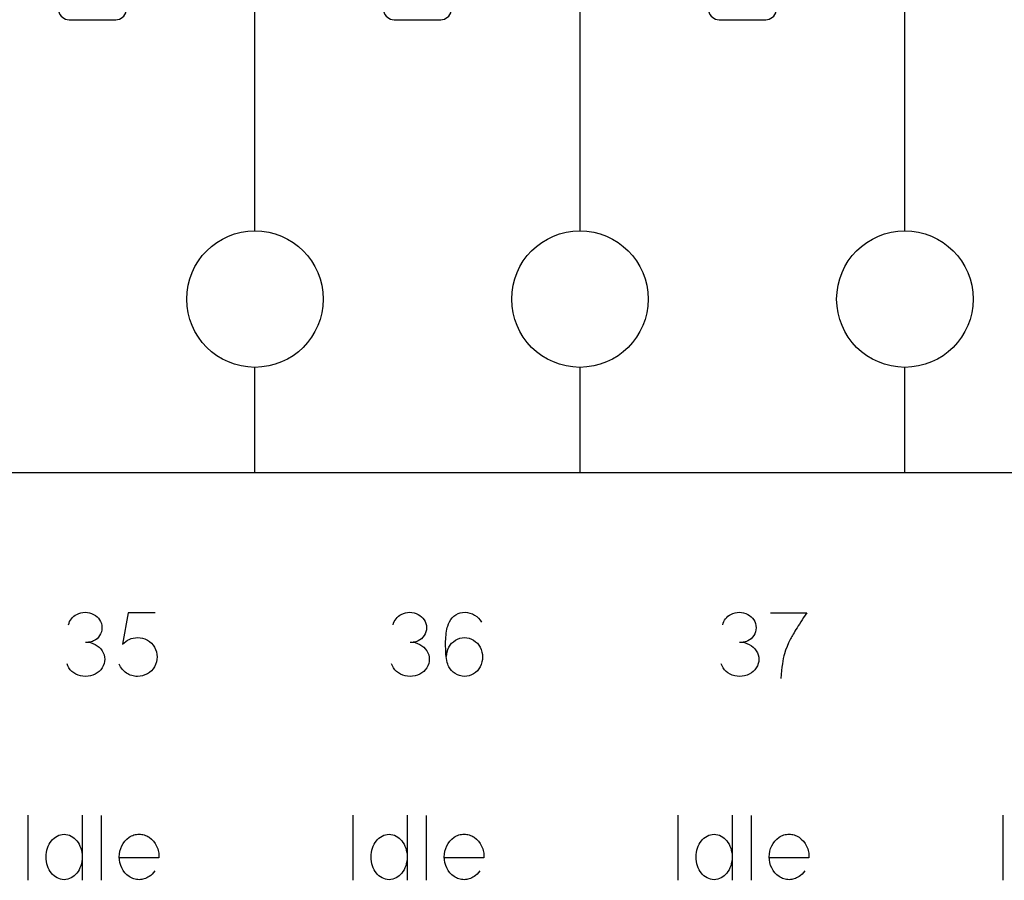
# Model space of a CAD drawing. Header units: inches. Extents: x 1880 to 2363, y -453 to -54.
# Tile 582 of 656: x 1908.695 to 1909.149, y -68.129 to -67.732. Entities that reach past the tile are written whole.
import ezdxf

# ---------------------------------------------------------------- set-up
doc = ezdxf.new("R2010")
doc.units = ezdxf.units.IN
doc.header["$LTSCALE"] = 0.5
doc.header["$MEASUREMENT"] = 0
doc.layers.add('APP-M-S', color=30, linetype='Continuous')

msp = doc.modelspace()

# ---------------------------------------------------------------- linework, layer by layer
at = {"color": 7, "linetype": 'Continuous'}
for p, q in [((1908.71809, -68.00918), (1908.71855, -68.00852)), ((1908.71855, -68.00852), (1908.71907, -68.00792)), ((1908.71907, -68.00792), (1908.71966, -68.00738)), ((1908.71966, -68.00738), (1908.7203, -68.00692)), ((1908.7203, -68.00692), (1908.72099, -68.00653)), ((1908.72099, -68.00653), (1908.72193, -68.00611)), ((1908.72193, -68.00611), (1908.7229, -68.00582)), ((1908.7229, -68.00582), (1908.72388, -68.00564)), ((1908.72388, -68.00564), (1908.72489, -68.00558)), ((1908.72489, -68.00558), (1908.7259, -68.00564)), ((1908.7259, -68.00564), (1908.72688, -68.00582)), ((1908.72688, -68.00582), (1908.72785, -68.00611)), ((1908.72785, -68.00611), (1908.72879, -68.00653)), ((1908.72879, -68.00653), (1908.72961, -68.00701)), ((1908.72961, -68.00701), (1908.73035, -68.00759)), ((1908.73035, -68.00759), (1908.731, -68.00827)), ((1908.731, -68.00827), (1908.73156, -68.00904)), ((1908.73156, -68.00904), (1908.73202, -68.00988)), ((1908.74467, -68.00575), (1908.74214, -68.02033)), ((1908.75719, -68.00575), (1908.74467, -68.00575)), ((1908.8679, -68.00918), (1908.86836, -68.00852)), ((1908.86836, -68.00852), (1908.86888, -68.00792)), ((1908.86888, -68.00792), (1908.86946, -68.00738)), ((1908.86946, -68.00738), (1908.87011, -68.00692)), ((1908.87011, -68.00692), (1908.8708, -68.00653)), ((1908.8708, -68.00653), (1908.87174, -68.00611)), ((1908.87174, -68.00611), (1908.87271, -68.00582)), ((1908.87271, -68.00582), (1908.87369, -68.00564)), ((1908.87369, -68.00564), (1908.8747, -68.00558)), ((1908.8747, -68.00558), (1908.87571, -68.00564)), ((1908.87571, -68.00564), (1908.87669, -68.00582)), ((1908.87669, -68.00582), (1908.87765, -68.00611)), ((1908.87765, -68.00611), (1908.8786, -68.00653)), ((1908.8786, -68.00653), (1908.87942, -68.00701)), ((1908.87942, -68.00701), (1908.88016, -68.00759)), ((1908.88016, -68.00759), (1908.88081, -68.00827)), ((1908.88081, -68.00827), (1908.88137, -68.00904)), ((1908.88137, -68.00904), (1908.88183, -68.00988)), ((1908.89303, -68.00989), (1908.8936, -68.00891)), ((1908.8936, -68.00891), (1908.89428, -68.00805)), ((1908.89428, -68.00805), (1908.89508, -68.00729)), ((1908.89508, -68.00729), (1908.89599, -68.00666)), ((1908.89599, -68.00666), (1908.89698, -68.00616)), ((1908.89698, -68.00616), (1908.89801, -68.00581)), ((1908.89801, -68.00581), (1908.89908, -68.00562)), ((1908.89908, -68.00562), (1908.9002, -68.00558)), ((1908.9002, -68.00558), (1908.90138, -68.00566)), ((1908.90138, -68.00566), (1908.9025, -68.00589)), ((1908.9025, -68.00589), (1908.90359, -68.00628)), ((1908.90359, -68.00628), (1908.90463, -68.00683)), ((1908.90463, -68.00683), (1908.90559, -68.0075)), ((1908.90559, -68.0075), (1908.90642, -68.00828)), ((1908.90642, -68.00828), (1908.90714, -68.00918)), ((1909.02001, -68.00918), (1909.02047, -68.00852)), ((1909.02047, -68.00852), (1909.02099, -68.00792)), ((1909.02099, -68.00792), (1909.02157, -68.00738)), ((1909.02157, -68.00738), (1909.02222, -68.00692)), ((1909.02222, -68.00692), (1909.02291, -68.00653)), ((1909.02291, -68.00653), (1909.02385, -68.00611)), ((1909.02385, -68.00611), (1909.02482, -68.00582)), ((1909.02482, -68.00582), (1909.0258, -68.00564)), ((1909.0258, -68.00564), (1909.02681, -68.00558)), ((1909.02681, -68.00558), (1909.02782, -68.00564)), ((1909.02782, -68.00564), (1909.0288, -68.00582)), ((1909.0288, -68.00582), (1909.02976, -68.00611)), ((1909.02976, -68.00611), (1909.03071, -68.00653)), ((1909.03071, -68.00653), (1909.03153, -68.00701)), ((1909.03153, -68.00701), (1909.03227, -68.00759)), ((1909.03227, -68.00759), (1909.03292, -68.00827)), ((1909.03292, -68.00827), (1909.03348, -68.00904)), ((1909.03348, -68.00904), (1909.03394, -68.00988)), ((1909.04128, -68.00575), (1909.05794, -68.00575)), ((1909.05581, -68.00903), (1909.05517, -68.01003)), ((1909.05649, -68.00799), (1909.05581, -68.00903)), ((1909.05719, -68.00689), (1909.05649, -68.00799)), ((1909.05794, -68.00575), (1909.05719, -68.00689)), ((1908.71722, -68.01138), (1908.71743, -68.01062)), ((1908.71743, -68.01062), (1908.71772, -68.00988)), ((1908.71772, -68.00988), (1908.71809, -68.00918)), ((1908.73202, -68.00988), (1908.73235, -68.01077)), ((1908.73235, -68.01077), (1908.73256, -68.01169)), ((1908.73256, -68.01364), (1908.73235, -68.01457)), ((1908.73256, -68.01169), (1908.73264, -68.01267)), ((1908.73264, -68.01267), (1908.73256, -68.01364)), ((1908.86703, -68.01138), (1908.86723, -68.01062)), ((1908.86723, -68.01062), (1908.86753, -68.00988)), ((1908.86753, -68.00988), (1908.8679, -68.00918)), ((1908.88183, -68.00988), (1908.88216, -68.01077)), ((1908.88216, -68.01077), (1908.88237, -68.01169)), ((1908.88237, -68.01364), (1908.88216, -68.01457)), ((1908.88237, -68.01169), (1908.88244, -68.01267)), ((1908.88244, -68.01267), (1908.88237, -68.01364)), ((1908.89172, -68.01422), (1908.89188, -68.01335)), ((1908.89188, -68.01335), (1908.89204, -68.0126)), ((1908.89204, -68.0126), (1908.8922, -68.01196)), ((1908.8922, -68.01196), (1908.89257, -68.01086)), ((1908.89257, -68.01086), (1908.89303, -68.00989)), ((1908.90714, -68.00918), (1908.90774, -68.01018)), ((1909.01914, -68.01138), (1909.01934, -68.01062)), ((1909.01934, -68.01062), (1909.01964, -68.00988)), ((1909.01964, -68.00988), (1909.02001, -68.00918)), ((1909.03394, -68.00988), (1909.03427, -68.01077)), ((1909.03427, -68.01077), (1909.03448, -68.01169)), ((1909.03448, -68.01364), (1909.03427, -68.01457)), ((1909.03448, -68.01169), (1909.03455, -68.01267)), ((1909.03455, -68.01267), (1909.03448, -68.01364)), ((1909.05297, -68.01352), (1909.05251, -68.01427)), ((1909.05347, -68.01272), (1909.05297, -68.01352)), ((1909.054, -68.01187), (1909.05347, -68.01272)), ((1909.05457, -68.01098), (1909.054, -68.01187)), ((1909.05517, -68.01003), (1909.05457, -68.01098)), ((1908.73035, -68.01774), (1908.72961, -68.01831)), ((1908.731, -68.01706), (1908.73035, -68.01774)), ((1908.73156, -68.01629), (1908.731, -68.01706)), ((1908.73202, -68.01545), (1908.73156, -68.01629)), ((1908.73235, -68.01457), (1908.73202, -68.01545)), ((1908.74439, -68.01848), (1908.74525, -68.01804)), ((1908.74525, -68.01804), (1908.74616, -68.01768)), ((1908.74616, -68.01768), (1908.74708, -68.01743)), ((1908.74708, -68.01743), (1908.74804, -68.01728)), ((1908.74804, -68.01728), (1908.74902, -68.01723)), ((1908.74902, -68.01723), (1908.75023, -68.01728)), ((1908.75023, -68.01728), (1908.75138, -68.0175)), ((1908.75138, -68.0175), (1908.7525, -68.01786)), ((1908.7525, -68.01786), (1908.75358, -68.01839)), ((1908.88016, -68.01774), (1908.87942, -68.01831)), ((1908.88081, -68.01706), (1908.88016, -68.01774)), ((1908.88137, -68.01629), (1908.88081, -68.01706)), ((1908.88183, -68.01545), (1908.88137, -68.01629)), ((1908.88216, -68.01457), (1908.88183, -68.01545)), ((1908.89126, -68.01904), (1908.89131, -68.01801)), ((1908.89131, -68.01801), (1908.89137, -68.01703)), ((1908.89137, -68.01703), (1908.89146, -68.01609)), ((1908.89146, -68.01609), (1908.89157, -68.0152)), ((1908.89157, -68.0152), (1908.89172, -68.01422)), ((1908.89574, -68.01847), (1908.89673, -68.01794)), ((1908.89673, -68.01794), (1908.89777, -68.01756)), ((1908.89777, -68.01756), (1908.89885, -68.01732)), ((1908.89885, -68.01732), (1908.89999, -68.01723)), ((1908.89999, -68.01723), (1908.90111, -68.01732)), ((1908.90111, -68.01732), (1908.90218, -68.01756)), ((1908.90218, -68.01756), (1908.90321, -68.01794)), ((1908.90321, -68.01794), (1908.90419, -68.01847)), ((1909.03227, -68.01774), (1909.03153, -68.01831)), ((1909.03292, -68.01706), (1909.03227, -68.01774)), ((1909.03348, -68.01629), (1909.03292, -68.01706)), ((1909.03394, -68.01545), (1909.03348, -68.01629)), ((1909.03427, -68.01457), (1909.03394, -68.01545)), ((1909.05027, -68.01818), (1909.04952, -68.01969)), ((1909.05049, -68.01776), (1909.05027, -68.01818)), ((1909.05074, -68.0173), (1909.05049, -68.01776)), ((1909.05102, -68.01678), (1909.05074, -68.0173)), ((1909.05135, -68.01623), (1909.05102, -68.01678)), ((1909.0517, -68.01562), (1909.05135, -68.01623)), ((1909.05209, -68.01497), (1909.0517, -68.01562)), ((1909.05251, -68.01427), (1909.05209, -68.01497)), ((1908.72506, -68.0193), (1908.72622, -68.01936)), ((1908.72622, -68.01936), (1908.72735, -68.01957)), ((1908.72707, -68.01928), (1908.72647, -68.01938)), ((1908.72764, -68.01918), (1908.72707, -68.01928)), ((1908.72735, -68.01957), (1908.72843, -68.0199)), ((1908.72821, -68.01902), (1908.72764, -68.01918)), ((1908.72879, -68.0188), (1908.72821, -68.01902)), ((1908.72843, -68.0199), (1908.72949, -68.02038)), ((1908.72961, -68.01831), (1908.72879, -68.0188)), ((1908.72949, -68.02038), (1908.73047, -68.02096)), ((1908.73047, -68.02096), (1908.73134, -68.02164)), ((1908.73134, -68.02164), (1908.73208, -68.02241)), ((1908.73208, -68.02241), (1908.73272, -68.02328)), ((1908.74214, -68.02033), (1908.74283, -68.01963)), ((1908.74283, -68.01963), (1908.74358, -68.01901)), ((1908.74358, -68.01901), (1908.74439, -68.01848)), ((1908.75358, -68.01839), (1908.75458, -68.01904)), ((1908.75458, -68.01904), (1908.75547, -68.01982)), ((1908.75547, -68.01982), (1908.75623, -68.0207)), ((1908.75623, -68.0207), (1908.75689, -68.0217)), ((1908.75689, -68.0217), (1908.75742, -68.02276)), ((1908.87487, -68.0193), (1908.87603, -68.01936)), ((1908.87603, -68.01936), (1908.87716, -68.01957)), ((1908.87688, -68.01928), (1908.87628, -68.01938)), ((1908.87745, -68.01918), (1908.87688, -68.01928)), ((1908.87716, -68.01957), (1908.87824, -68.0199)), ((1908.87802, -68.01902), (1908.87745, -68.01918)), ((1908.8786, -68.0188), (1908.87802, -68.01902)), ((1908.87824, -68.0199), (1908.8793, -68.02038)), ((1908.87942, -68.01831), (1908.8786, -68.0188)), ((1908.8793, -68.02038), (1908.88027, -68.02096)), ((1908.88027, -68.02096), (1908.88114, -68.02164)), ((1908.88114, -68.02164), (1908.88189, -68.02241)), ((1908.88189, -68.02241), (1908.88253, -68.02328)), ((1908.89125, -68.02013), (1908.89126, -68.01904)), ((1908.89125, -68.02126), (1908.89125, -68.02013)), ((1908.89128, -68.02243), (1908.89125, -68.02126)), ((1908.89133, -68.02365), (1908.89128, -68.02243)), ((1908.89232, -68.02276), (1908.89278, -68.0217)), ((1908.89278, -68.0217), (1908.89336, -68.02074)), ((1908.89336, -68.02074), (1908.89404, -68.01988)), ((1908.89404, -68.01988), (1908.89484, -68.01912)), ((1908.89484, -68.01912), (1908.89574, -68.01847)), ((1908.90419, -68.01847), (1908.90511, -68.01912)), ((1908.90511, -68.01912), (1908.90591, -68.01988)), ((1908.90591, -68.01988), (1908.90661, -68.02074)), ((1908.90661, -68.02074), (1908.9072, -68.0217)), ((1908.9072, -68.0217), (1908.90769, -68.02277)), ((1909.02697, -68.0193), (1909.02814, -68.01936)), ((1909.02814, -68.01936), (1909.02927, -68.01957)), ((1909.02899, -68.01928), (1909.02839, -68.01938)), ((1909.02956, -68.01918), (1909.02899, -68.01928)), ((1909.02927, -68.01957), (1909.03035, -68.0199)), ((1909.03013, -68.01902), (1909.02956, -68.01918)), ((1909.03071, -68.0188), (1909.03013, -68.01902)), ((1909.03035, -68.0199), (1909.03141, -68.02038)), ((1909.03153, -68.01831), (1909.03071, -68.0188)), ((1909.03141, -68.02038), (1909.03238, -68.02096)), ((1909.03238, -68.02096), (1909.03325, -68.02164)), ((1909.03325, -68.02164), (1909.034, -68.02241)), ((1909.034, -68.02241), (1909.03464, -68.02328)), ((1909.04883, -68.0213), (1909.04819, -68.02299)), ((1909.04952, -68.01969), (1909.04883, -68.0213)), ((1908.73272, -68.02328), (1908.73325, -68.02424)), ((1908.73325, -68.02424), (1908.73363, -68.02521)), ((1908.73363, -68.02521), (1908.73385, -68.0262)), ((1908.73385, -68.0262), (1908.73393, -68.02721)), ((1908.73393, -68.02721), (1908.73385, -68.02824)), ((1908.75742, -68.02276), (1908.7578, -68.02385)), ((1908.7578, -68.02385), (1908.75802, -68.02499)), ((1908.75802, -68.02499), (1908.7581, -68.02616)), ((1908.7581, -68.02616), (1908.75802, -68.02734)), ((1908.88253, -68.02328), (1908.88306, -68.02424)), ((1908.88306, -68.02424), (1908.88343, -68.02521)), ((1908.88343, -68.02521), (1908.88366, -68.0262)), ((1908.88366, -68.0262), (1908.88373, -68.02721)), ((1908.88373, -68.02721), (1908.88366, -68.02824)), ((1908.89141, -68.02483), (1908.89133, -68.02365)), ((1908.89152, -68.02592), (1908.89141, -68.02483)), ((1908.89165, -68.02693), (1908.89152, -68.02592)), ((1908.89181, -68.02786), (1908.89165, -68.02693)), ((1908.8917, -68.02601), (1908.89178, -68.02492)), ((1908.89178, -68.02492), (1908.89199, -68.02383)), ((1908.89199, -68.02383), (1908.89232, -68.02276)), ((1908.90769, -68.02277), (1908.90804, -68.02388)), ((1908.90804, -68.02388), (1908.90825, -68.02502)), ((1908.90825, -68.02502), (1908.90832, -68.02618)), ((1908.90832, -68.02618), (1908.90825, -68.02734)), ((1909.03464, -68.02328), (1909.03517, -68.02424)), ((1909.03517, -68.02424), (1909.03554, -68.02521)), ((1909.03554, -68.02521), (1909.03577, -68.0262)), ((1909.03577, -68.0262), (1909.03584, -68.02721)), ((1909.03584, -68.02721), (1909.03577, -68.02824)), ((1909.0471, -68.02681), (1909.04687, -68.02803)), ((1909.04735, -68.02572), (1909.0471, -68.02681)), ((1909.04762, -68.02477), (1909.04735, -68.02572)), ((1909.04819, -68.02299), (1909.04762, -68.02477)), ((1908.7169, -68.03032), (1908.71652, -68.02937)), ((1908.71739, -68.03119), (1908.7169, -68.03032)), ((1908.71803, -68.03205), (1908.71739, -68.03119)), ((1908.73272, -68.03119), (1908.73208, -68.03205)), ((1908.73325, -68.03023), (1908.73272, -68.03119)), ((1908.73363, -68.02924), (1908.73325, -68.03023)), ((1908.73385, -68.02824), (1908.73363, -68.02924)), ((1908.7409, -68.03012), (1908.74061, -68.02949)), ((1908.74123, -68.03072), (1908.7409, -68.03012)), ((1908.74159, -68.03128), (1908.74123, -68.03072)), ((1908.74199, -68.03181), (1908.74159, -68.03128)), ((1908.74244, -68.03231), (1908.74199, -68.03181)), ((1908.75623, -68.03165), (1908.75547, -68.03253)), ((1908.75689, -68.03065), (1908.75623, -68.03165)), ((1908.75742, -68.02958), (1908.75689, -68.03065)), ((1908.7578, -68.02848), (1908.75742, -68.02958)), ((1908.75802, -68.02734), (1908.7578, -68.02848)), ((1908.86671, -68.03032), (1908.86633, -68.02937)), ((1908.8672, -68.03119), (1908.86671, -68.03032)), ((1908.86783, -68.03205), (1908.8672, -68.03119)), ((1908.88253, -68.03119), (1908.88189, -68.03205)), ((1908.88306, -68.03023), (1908.88253, -68.03119)), ((1908.88343, -68.02924), (1908.88306, -68.03023)), ((1908.88366, -68.02824), (1908.88343, -68.02924)), ((1908.89201, -68.02869), (1908.89181, -68.02786)), ((1908.89224, -68.02945), (1908.89201, -68.02869)), ((1908.89249, -68.03011), (1908.89224, -68.02945)), ((1908.89278, -68.03069), (1908.89249, -68.03011)), ((1908.89335, -68.03163), (1908.89278, -68.03069)), ((1908.89403, -68.03247), (1908.89335, -68.03163)), ((1908.90661, -68.03163), (1908.90591, -68.0325)), ((1908.9072, -68.03065), (1908.90661, -68.03163)), ((1908.90769, -68.02958), (1908.9072, -68.03065)), ((1908.90804, -68.02848), (1908.90769, -68.02958)), ((1908.90825, -68.02734), (1908.90804, -68.02848)), ((1909.01882, -68.03032), (1909.01844, -68.02937)), ((1909.01931, -68.03119), (1909.01882, -68.03032)), ((1909.01994, -68.03205), (1909.01931, -68.03119)), ((1909.03464, -68.03119), (1909.034, -68.03205)), ((1909.03517, -68.03023), (1909.03464, -68.03119)), ((1909.03554, -68.02924), (1909.03517, -68.03023)), ((1909.03577, -68.02824), (1909.03554, -68.02924)), ((1909.04649, -68.03085), (1909.04633, -68.03247)), ((1909.04667, -68.02937), (1909.04649, -68.03085)), ((1909.04687, -68.02803), (1909.04667, -68.02937)), ((1908.71878, -68.03283), (1908.71803, -68.03205)), ((1908.71964, -68.03351), (1908.71878, -68.03283)), ((1908.72062, -68.03409), (1908.71964, -68.03351)), ((1908.72166, -68.03455), (1908.72062, -68.03409)), ((1908.72275, -68.03487), (1908.72166, -68.03455)), ((1908.72388, -68.03506), (1908.72275, -68.03487)), ((1908.72506, -68.03513), (1908.72388, -68.03506)), ((1908.72623, -68.03506), (1908.72506, -68.03513)), ((1908.72737, -68.03487), (1908.72623, -68.03506)), ((1908.72845, -68.03455), (1908.72737, -68.03487)), ((1908.72949, -68.03409), (1908.72845, -68.03455)), ((1908.73047, -68.03351), (1908.72949, -68.03409)), ((1908.73134, -68.03283), (1908.73047, -68.03351)), ((1908.73208, -68.03205), (1908.73134, -68.03283)), ((1908.74291, -68.03277), (1908.74244, -68.03231)), ((1908.74341, -68.03321), (1908.74291, -68.03277)), ((1908.74394, -68.0336), (1908.74341, -68.03321)), ((1908.74451, -68.03394), (1908.74394, -68.0336)), ((1908.74509, -68.03425), (1908.74451, -68.03394)), ((1908.74571, -68.03451), (1908.74509, -68.03425)), ((1908.74635, -68.03473), (1908.74571, -68.03451)), ((1908.74701, -68.03491), (1908.74635, -68.03473)), ((1908.74767, -68.03503), (1908.74701, -68.03491)), ((1908.74834, -68.03511), (1908.74767, -68.03503)), ((1908.74902, -68.03513), (1908.74834, -68.03511)), ((1908.75023, -68.03506), (1908.74902, -68.03513)), ((1908.75138, -68.03484), (1908.75023, -68.03506)), ((1908.7525, -68.03446), (1908.75138, -68.03484)), ((1908.75358, -68.03395), (1908.7525, -68.03446)), ((1908.75458, -68.0333), (1908.75358, -68.03395)), ((1908.75547, -68.03253), (1908.75458, -68.0333)), ((1908.86858, -68.03283), (1908.86783, -68.03205)), ((1908.86945, -68.03351), (1908.86858, -68.03283)), ((1908.87043, -68.03409), (1908.86945, -68.03351)), ((1908.87147, -68.03455), (1908.87043, -68.03409)), ((1908.87256, -68.03487), (1908.87147, -68.03455)), ((1908.87369, -68.03506), (1908.87256, -68.03487)), ((1908.87487, -68.03513), (1908.87369, -68.03506)), ((1908.87604, -68.03506), (1908.87487, -68.03513)), ((1908.87717, -68.03487), (1908.87604, -68.03506)), ((1908.87826, -68.03455), (1908.87717, -68.03487)), ((1908.8793, -68.03409), (1908.87826, -68.03455)), ((1908.88027, -68.03351), (1908.8793, -68.03409)), ((1908.88114, -68.03283), (1908.88027, -68.03351)), ((1908.88189, -68.03205), (1908.88114, -68.03283)), ((1908.89481, -68.03321), (1908.89403, -68.03247)), ((1908.8957, -68.03385), (1908.89481, -68.03321)), ((1908.89668, -68.03436), (1908.8957, -68.03385)), ((1908.89772, -68.03475), (1908.89668, -68.03436)), ((1908.89882, -68.035), (1908.89772, -68.03475)), ((1908.89999, -68.03513), (1908.89882, -68.035)), ((1908.90111, -68.03504), (1908.89999, -68.03513)), ((1908.90218, -68.0348), (1908.90111, -68.03504)), ((1908.90321, -68.03443), (1908.90218, -68.0348)), ((1908.90419, -68.03391), (1908.90321, -68.03443)), ((1908.90511, -68.03326), (1908.90419, -68.03391)), ((1908.90591, -68.0325), (1908.90511, -68.03326)), ((1909.02069, -68.03283), (1909.01994, -68.03205)), ((1909.02156, -68.03351), (1909.02069, -68.03283)), ((1909.02254, -68.03409), (1909.02156, -68.03351)), ((1909.02358, -68.03455), (1909.02254, -68.03409)), ((1909.02467, -68.03487), (1909.02358, -68.03455)), ((1909.0258, -68.03506), (1909.02467, -68.03487)), ((1909.02698, -68.03513), (1909.0258, -68.03506)), ((1909.02815, -68.03506), (1909.02698, -68.03513)), ((1909.02928, -68.03487), (1909.02815, -68.03506)), ((1909.03037, -68.03455), (1909.02928, -68.03487)), ((1909.03141, -68.03409), (1909.03037, -68.03455)), ((1909.03238, -68.03351), (1909.03141, -68.03409)), ((1909.03325, -68.03283), (1909.03238, -68.03351)), ((1909.034, -68.03205), (1909.03325, -68.03283)), ((1909.04618, -68.03425), (1909.04605, -68.03616)), ((1909.04633, -68.03247), (1909.04618, -68.03425)), ((1908.69845, -68.09919), (1908.69845, -68.12919)), ((1908.72349, -68.09919), (1908.72349, -68.12919)), ((1908.73226, -68.09923), (1908.73226, -68.12919)), ((1908.84845, -68.09919), (1908.84845, -68.12919)), ((1908.87349, -68.09919), (1908.87349, -68.12919)), ((1908.88226, -68.09923), (1908.88226, -68.12919)), ((1908.99845, -68.09919), (1908.99845, -68.12919)), ((1909.02349, -68.09919), (1909.02349, -68.12919)), ((1909.03225, -68.09923), (1909.03226, -68.12919)), ((1909.14845, -68.09919), (1909.14845, -68.12919)), ((1908.71118, -68.10925), (1908.71191, -68.1088)), ((1908.71191, -68.1088), (1908.71268, -68.10844)), ((1908.71268, -68.10844), (1908.71348, -68.10818)), ((1908.71348, -68.10818), (1908.7143, -68.10803)), ((1908.7143, -68.10803), (1908.71516, -68.10797)), ((1908.71516, -68.10797), (1908.71602, -68.10803)), ((1908.71602, -68.10803), (1908.71684, -68.10818)), ((1908.71684, -68.10818), (1908.71765, -68.10844)), ((1908.71765, -68.10844), (1908.71842, -68.1088)), ((1908.71842, -68.1088), (1908.71915, -68.10925)), ((1908.7452, -68.10934), (1908.74572, -68.10901)), ((1908.74572, -68.10901), (1908.74626, -68.10872)), ((1908.74626, -68.10872), (1908.74681, -68.10848)), ((1908.74681, -68.10848), (1908.74737, -68.10828)), ((1908.74737, -68.10828), (1908.74795, -68.10813)), ((1908.74795, -68.10813), (1908.74854, -68.10802)), ((1908.74854, -68.10802), (1908.74914, -68.10795)), ((1908.74914, -68.10795), (1908.74975, -68.10793)), ((1908.74975, -68.10793), (1908.75037, -68.10795)), ((1908.75037, -68.10795), (1908.75098, -68.10802)), ((1908.75098, -68.10802), (1908.75157, -68.10813)), ((1908.75157, -68.10813), (1908.75215, -68.10828)), ((1908.75215, -68.10828), (1908.75272, -68.10848)), ((1908.75272, -68.10848), (1908.75328, -68.10872)), ((1908.75328, -68.10872), (1908.75382, -68.10901)), ((1908.75382, -68.10901), (1908.75436, -68.10934)), ((1908.86118, -68.10925), (1908.86191, -68.1088)), ((1908.86191, -68.1088), (1908.86268, -68.10844)), ((1908.86268, -68.10844), (1908.86348, -68.10818)), ((1908.86348, -68.10818), (1908.8643, -68.10803)), ((1908.8643, -68.10803), (1908.86516, -68.10797)), ((1908.86516, -68.10797), (1908.86602, -68.10803)), ((1908.86602, -68.10803), (1908.86684, -68.10818)), ((1908.86684, -68.10818), (1908.86765, -68.10844)), ((1908.86765, -68.10844), (1908.86842, -68.1088)), ((1908.86842, -68.1088), (1908.86915, -68.10925)), ((1908.8952, -68.10934), (1908.89572, -68.10901)), ((1908.89572, -68.10901), (1908.89626, -68.10872)), ((1908.89626, -68.10872), (1908.89681, -68.10848)), ((1908.89681, -68.10848), (1908.89737, -68.10828)), ((1908.89737, -68.10828), (1908.89795, -68.10813)), ((1908.89795, -68.10813), (1908.89854, -68.10802)), ((1908.89854, -68.10802), (1908.89914, -68.10795)), ((1908.89914, -68.10795), (1908.89975, -68.10793)), ((1908.89975, -68.10793), (1908.90037, -68.10795)), ((1908.90037, -68.10795), (1908.90098, -68.10802)), ((1908.90098, -68.10802), (1908.90157, -68.10813)), ((1908.90157, -68.10813), (1908.90215, -68.10828)), ((1908.90215, -68.10828), (1908.90272, -68.10848)), ((1908.90272, -68.10848), (1908.90328, -68.10872)), ((1908.90328, -68.10872), (1908.90382, -68.10901)), ((1908.90382, -68.10901), (1908.90436, -68.10934)), ((1909.01118, -68.10925), (1909.01191, -68.1088)), ((1909.01191, -68.1088), (1909.01268, -68.10844)), ((1909.01268, -68.10844), (1909.01348, -68.10818)), ((1909.01348, -68.10818), (1909.0143, -68.10803)), ((1909.0143, -68.10803), (1909.01516, -68.10797)), ((1909.01516, -68.10797), (1909.01602, -68.10803)), ((1909.01602, -68.10803), (1909.01684, -68.10818)), ((1909.01684, -68.10818), (1909.01765, -68.10844)), ((1909.01765, -68.10844), (1909.01842, -68.1088)), ((1909.01842, -68.1088), (1909.01915, -68.10925)), ((1909.0452, -68.10934), (1909.04572, -68.10901)), ((1909.04572, -68.10901), (1909.04626, -68.10872)), ((1909.04626, -68.10872), (1909.04681, -68.10848)), ((1909.04681, -68.10848), (1909.04737, -68.10828)), ((1909.04737, -68.10828), (1909.04795, -68.10813)), ((1909.04795, -68.10813), (1909.04854, -68.10802)), ((1909.04854, -68.10802), (1909.04914, -68.10795)), ((1909.04914, -68.10795), (1909.04975, -68.10793)), ((1909.04975, -68.10793), (1909.05037, -68.10795)), ((1909.05037, -68.10795), (1909.05098, -68.10802)), ((1909.05098, -68.10802), (1909.05157, -68.10813)), ((1909.05157, -68.10813), (1909.05215, -68.10828)), ((1909.05215, -68.10828), (1909.05272, -68.10848)), ((1909.05272, -68.10848), (1909.05328, -68.10872)), ((1909.05328, -68.10872), (1909.05382, -68.10901)), ((1909.05382, -68.10901), (1909.05436, -68.10934)), ((1908.70749, -68.11436), (1908.70785, -68.11343)), ((1908.70785, -68.11343), (1908.70827, -68.11258)), ((1908.70827, -68.11258), (1908.70875, -68.11178)), ((1908.70875, -68.11178), (1908.70928, -68.11104)), ((1908.70928, -68.11104), (1908.70987, -68.11038)), ((1908.70987, -68.11038), (1908.7105, -68.10978)), ((1908.7105, -68.10978), (1908.71118, -68.10925)), ((1908.71915, -68.10925), (1908.71983, -68.10978)), ((1908.71983, -68.10978), (1908.72046, -68.11038)), ((1908.72046, -68.11038), (1908.72105, -68.11104)), ((1908.72105, -68.11104), (1908.72158, -68.11178)), ((1908.72158, -68.11178), (1908.72205, -68.11258)), ((1908.72205, -68.11258), (1908.72247, -68.11343)), ((1908.72247, -68.11343), (1908.72283, -68.11436)), ((1908.74128, -68.11454), (1908.7418, -68.11332)), ((1908.7418, -68.11332), (1908.74246, -68.11217)), ((1908.74246, -68.11217), (1908.74325, -68.11112)), ((1908.74325, -68.11112), (1908.74416, -68.11018)), ((1908.74416, -68.11018), (1908.7452, -68.10934)), ((1908.75436, -68.10934), (1908.75543, -68.1102)), ((1908.75543, -68.1102), (1908.75637, -68.11118)), ((1908.75637, -68.11118), (1908.75718, -68.11226)), ((1908.75718, -68.11226), (1908.75786, -68.11346)), ((1908.75786, -68.11346), (1908.75814, -68.11409)), ((1908.85749, -68.11436), (1908.85785, -68.11343)), ((1908.85785, -68.11343), (1908.85827, -68.11258)), ((1908.85827, -68.11258), (1908.85875, -68.11178)), ((1908.85875, -68.11178), (1908.85928, -68.11104)), ((1908.85928, -68.11104), (1908.85987, -68.11038)), ((1908.85987, -68.11038), (1908.8605, -68.10978)), ((1908.8605, -68.10978), (1908.86118, -68.10925)), ((1908.86915, -68.10925), (1908.86983, -68.10978)), ((1908.86983, -68.10978), (1908.87046, -68.11038)), ((1908.87046, -68.11038), (1908.87105, -68.11104)), ((1908.87105, -68.11104), (1908.87158, -68.11178)), ((1908.87158, -68.11178), (1908.87205, -68.11258)), ((1908.87205, -68.11258), (1908.87247, -68.11343)), ((1908.87247, -68.11343), (1908.87283, -68.11436)), ((1908.89128, -68.11454), (1908.8918, -68.11332)), ((1908.8918, -68.11332), (1908.89246, -68.11217)), ((1908.89246, -68.11217), (1908.89325, -68.11112)), ((1908.89325, -68.11112), (1908.89416, -68.11018)), ((1908.89416, -68.11018), (1908.8952, -68.10934)), ((1908.90436, -68.10934), (1908.90543, -68.1102)), ((1908.90543, -68.1102), (1908.90637, -68.11118)), ((1908.90637, -68.11118), (1908.90718, -68.11226)), ((1908.90718, -68.11226), (1908.90786, -68.11346)), ((1908.90786, -68.11346), (1908.90814, -68.11409)), ((1909.00749, -68.11436), (1909.00785, -68.11343)), ((1909.00785, -68.11343), (1909.00827, -68.11258)), ((1909.00827, -68.11258), (1909.00875, -68.11178)), ((1909.00875, -68.11178), (1909.00928, -68.11104)), ((1909.00928, -68.11104), (1909.00987, -68.11038)), ((1909.00987, -68.11038), (1909.0105, -68.10978)), ((1909.0105, -68.10978), (1909.01118, -68.10925)), ((1909.01915, -68.10925), (1909.01983, -68.10978)), ((1909.01983, -68.10978), (1909.02046, -68.11038)), ((1909.02046, -68.11038), (1909.02105, -68.11104)), ((1909.02105, -68.11104), (1909.02158, -68.11178)), ((1909.02158, -68.11178), (1909.02205, -68.11258)), ((1909.02205, -68.11258), (1909.02247, -68.11343)), ((1909.02247, -68.11343), (1909.02283, -68.11436)), ((1909.04128, -68.11454), (1909.0418, -68.11332)), ((1909.0418, -68.11332), (1909.04246, -68.11217)), ((1909.04246, -68.11217), (1909.04325, -68.11112)), ((1909.04325, -68.11112), (1909.04416, -68.11018)), ((1909.04416, -68.11018), (1909.0452, -68.10934)), ((1909.05436, -68.10934), (1909.05543, -68.1102)), ((1909.05543, -68.1102), (1909.05637, -68.11118)), ((1909.05637, -68.11118), (1909.05718, -68.11226)), ((1909.05718, -68.11226), (1909.05786, -68.11346)), ((1909.05786, -68.11346), (1909.05814, -68.11409)), ((1908.70683, -68.11841), (1908.70687, -68.11735)), ((1908.70687, -68.11735), (1908.707, -68.11632)), ((1908.707, -68.11632), (1908.7072, -68.11533)), ((1908.7072, -68.11533), (1908.70749, -68.11436)), ((1908.72283, -68.11436), (1908.72312, -68.11533)), ((1908.72312, -68.11533), (1908.72333, -68.11632)), ((1908.72333, -68.11632), (1908.72345, -68.11735)), ((1908.72345, -68.11735), (1908.72349, -68.11841)), ((1908.7406, -68.11841), (1908.74068, -68.11708)), ((1908.74068, -68.11708), (1908.7409, -68.11579)), ((1908.7409, -68.11579), (1908.74128, -68.11454)), ((1908.75814, -68.11409), (1908.75839, -68.11473)), ((1908.75839, -68.11473), (1908.75858, -68.11539)), ((1908.75858, -68.11539), (1908.75873, -68.11605)), ((1908.75873, -68.11605), (1908.75884, -68.11672)), ((1908.75884, -68.11672), (1908.75891, -68.1174)), ((1908.75891, -68.1174), (1908.75893, -68.11809)), ((1908.75893, -68.11809), (1908.75891, -68.11879)), ((1908.85683, -68.11841), (1908.85687, -68.11735)), ((1908.85687, -68.11735), (1908.857, -68.11632)), ((1908.857, -68.11632), (1908.8572, -68.11533)), ((1908.8572, -68.11533), (1908.85749, -68.11436)), ((1908.87283, -68.11436), (1908.87312, -68.11533)), ((1908.87312, -68.11533), (1908.87333, -68.11632)), ((1908.87333, -68.11632), (1908.87345, -68.11735)), ((1908.87345, -68.11735), (1908.87349, -68.11841)), ((1908.8906, -68.11841), (1908.89068, -68.11708)), ((1908.89068, -68.11708), (1908.8909, -68.11579)), ((1908.8909, -68.11579), (1908.89128, -68.11454)), ((1908.90814, -68.11409), (1908.90839, -68.11473)), ((1908.90839, -68.11473), (1908.90858, -68.11539)), ((1908.90858, -68.11539), (1908.90873, -68.11605)), ((1908.90873, -68.11605), (1908.90884, -68.11672)), ((1908.90884, -68.11672), (1908.90891, -68.1174)), ((1908.90891, -68.1174), (1908.90893, -68.11809)), ((1908.90893, -68.11809), (1908.90891, -68.11879)), ((1909.00683, -68.11841), (1909.00687, -68.11735)), ((1909.00687, -68.11735), (1909.007, -68.11632)), ((1909.007, -68.11632), (1909.0072, -68.11533)), ((1909.0072, -68.11533), (1909.00749, -68.11436)), ((1909.02283, -68.11436), (1909.02312, -68.11533)), ((1909.02312, -68.11533), (1909.02333, -68.11632)), ((1909.02333, -68.11632), (1909.02345, -68.11735)), ((1909.02345, -68.11735), (1909.02349, -68.11841)), ((1909.0406, -68.11841), (1909.04068, -68.11708)), ((1909.04068, -68.11708), (1909.0409, -68.11579)), ((1909.0409, -68.11579), (1909.04128, -68.11454)), ((1909.05814, -68.11409), (1909.05839, -68.11473)), ((1909.05839, -68.11473), (1909.05858, -68.11539)), ((1909.05858, -68.11539), (1909.05873, -68.11605)), ((1909.05873, -68.11605), (1909.05884, -68.11672)), ((1909.05884, -68.11672), (1909.05891, -68.1174)), ((1909.05891, -68.1174), (1909.05893, -68.11809)), ((1909.05893, -68.11809), (1909.05891, -68.11879)), ((1908.70687, -68.11949), (1908.70683, -68.11841)), ((1908.707, -68.12054), (1908.70687, -68.11949)), ((1908.7072, -68.12154), (1908.707, -68.12054)), ((1908.70749, -68.12252), (1908.7072, -68.12154)), ((1908.70785, -68.12344), (1908.70749, -68.12252)), ((1908.72283, -68.12252), (1908.72247, -68.12344)), ((1908.72312, -68.12154), (1908.72283, -68.12252)), ((1908.72333, -68.12054), (1908.72312, -68.12154)), ((1908.72345, -68.11949), (1908.72333, -68.12054)), ((1908.72349, -68.11841), (1908.72345, -68.11949)), ((1908.74068, -68.11974), (1908.7406, -68.11841)), ((1908.75891, -68.11879), (1908.74068, -68.11879)), ((1908.7409, -68.12103), (1908.74068, -68.11974)), ((1908.74128, -68.12229), (1908.7409, -68.12103)), ((1908.7418, -68.12351), (1908.74128, -68.12229)), ((1908.85687, -68.11949), (1908.85683, -68.11841)), ((1908.857, -68.12054), (1908.85687, -68.11949)), ((1908.8572, -68.12154), (1908.857, -68.12054)), ((1908.85749, -68.12252), (1908.8572, -68.12154)), ((1908.85785, -68.12344), (1908.85749, -68.12252)), ((1908.87283, -68.12252), (1908.87247, -68.12344)), ((1908.87312, -68.12154), (1908.87283, -68.12252)), ((1908.87333, -68.12054), (1908.87312, -68.12154)), ((1908.87345, -68.11949), (1908.87333, -68.12054)), ((1908.87349, -68.11841), (1908.87345, -68.11949)), ((1908.89068, -68.11974), (1908.8906, -68.11841)), ((1908.90891, -68.11879), (1908.89068, -68.11879)), ((1908.8909, -68.12103), (1908.89068, -68.11974)), ((1908.89128, -68.12229), (1908.8909, -68.12103)), ((1908.8918, -68.12351), (1908.89128, -68.12229)), ((1909.00687, -68.11949), (1909.00683, -68.11841)), ((1909.007, -68.12054), (1909.00687, -68.11949)), ((1909.0072, -68.12154), (1909.007, -68.12054)), ((1909.00749, -68.12252), (1909.0072, -68.12154)), ((1909.00785, -68.12344), (1909.00749, -68.12252)), ((1909.02283, -68.12252), (1909.02247, -68.12344)), ((1909.02312, -68.12154), (1909.02283, -68.12252)), ((1909.02333, -68.12054), (1909.02312, -68.12154)), ((1909.02345, -68.11949), (1909.02333, -68.12054)), ((1909.02349, -68.11841), (1909.02345, -68.11949)), ((1909.04068, -68.11974), (1909.0406, -68.11841)), ((1909.05891, -68.11879), (1909.04068, -68.11879)), ((1909.0409, -68.12103), (1909.04068, -68.11974)), ((1909.04128, -68.12229), (1909.0409, -68.12103)), ((1909.0418, -68.12351), (1909.04128, -68.12229)), ((1908.70827, -68.1243), (1908.70785, -68.12344)), ((1908.70875, -68.12509), (1908.70827, -68.1243)), ((1908.70928, -68.12583), (1908.70875, -68.12509)), ((1908.70987, -68.1265), (1908.70928, -68.12583)), ((1908.7105, -68.1271), (1908.70987, -68.1265)), ((1908.71118, -68.12762), (1908.7105, -68.1271)), ((1908.71983, -68.1271), (1908.71915, -68.12762)), ((1908.72046, -68.1265), (1908.71983, -68.1271)), ((1908.72105, -68.12583), (1908.72046, -68.1265)), ((1908.72158, -68.12509), (1908.72105, -68.12583)), ((1908.72205, -68.1243), (1908.72158, -68.12509)), ((1908.72247, -68.12344), (1908.72205, -68.1243)), ((1908.74246, -68.12466), (1908.7418, -68.12351)), ((1908.74325, -68.1257), (1908.74246, -68.12466)), ((1908.74416, -68.12665), (1908.74325, -68.1257)), ((1908.7452, -68.12749), (1908.74416, -68.12665)), ((1908.75512, -68.12692), (1908.75436, -68.12749)), ((1908.75583, -68.12629), (1908.75512, -68.12692)), ((1908.75646, -68.1256), (1908.75583, -68.12629)), ((1908.757, -68.12484), (1908.75646, -68.1256)), ((1908.85827, -68.1243), (1908.85785, -68.12344)), ((1908.85875, -68.12509), (1908.85827, -68.1243)), ((1908.85928, -68.12583), (1908.85875, -68.12509)), ((1908.85987, -68.1265), (1908.85928, -68.12583)), ((1908.8605, -68.1271), (1908.85987, -68.1265)), ((1908.86118, -68.12762), (1908.8605, -68.1271)), ((1908.86983, -68.1271), (1908.86915, -68.12762)), ((1908.87046, -68.1265), (1908.86983, -68.1271)), ((1908.87105, -68.12583), (1908.87046, -68.1265)), ((1908.87158, -68.12509), (1908.87105, -68.12583)), ((1908.87205, -68.1243), (1908.87158, -68.12509)), ((1908.87247, -68.12344), (1908.87205, -68.1243)), ((1908.89246, -68.12466), (1908.8918, -68.12351)), ((1908.89325, -68.1257), (1908.89246, -68.12466)), ((1908.89416, -68.12665), (1908.89325, -68.1257)), ((1908.8952, -68.12749), (1908.89416, -68.12665)), ((1908.90512, -68.12692), (1908.90436, -68.12749)), ((1908.90583, -68.12629), (1908.90512, -68.12692)), ((1908.90646, -68.1256), (1908.90583, -68.12629)), ((1908.907, -68.12484), (1908.90646, -68.1256)), ((1909.00827, -68.1243), (1909.00785, -68.12344)), ((1909.00875, -68.12509), (1909.00827, -68.1243)), ((1909.00928, -68.12583), (1909.00875, -68.12509)), ((1909.00987, -68.1265), (1909.00928, -68.12583)), ((1909.0105, -68.1271), (1909.00987, -68.1265)), ((1909.01118, -68.12762), (1909.0105, -68.1271)), ((1909.01983, -68.1271), (1909.01915, -68.12762)), ((1909.02046, -68.1265), (1909.01983, -68.1271)), ((1909.02105, -68.12583), (1909.02046, -68.1265)), ((1909.02158, -68.12509), (1909.02105, -68.12583)), ((1909.02205, -68.1243), (1909.02158, -68.12509)), ((1909.02247, -68.12344), (1909.02205, -68.1243)), ((1909.04246, -68.12466), (1909.0418, -68.12351)), ((1909.04325, -68.1257), (1909.04246, -68.12466)), ((1909.04416, -68.12665), (1909.04325, -68.1257)), ((1909.0452, -68.12749), (1909.04416, -68.12665)), ((1909.05512, -68.12692), (1909.05436, -68.12749)), ((1909.05583, -68.12629), (1909.05512, -68.12692)), ((1909.05646, -68.1256), (1909.05583, -68.12629)), ((1909.05701, -68.12484), (1909.05646, -68.1256)), ((1908.71191, -68.12807), (1908.71118, -68.12762)), ((1908.71268, -68.12843), (1908.71191, -68.12807)), ((1908.71348, -68.12869), (1908.71268, -68.12843)), ((1908.7143, -68.12885), (1908.71348, -68.12869)), ((1908.71516, -68.1289), (1908.7143, -68.12885)), ((1908.71602, -68.12885), (1908.71516, -68.1289)), ((1908.71684, -68.12869), (1908.71602, -68.12885)), ((1908.71765, -68.12843), (1908.71684, -68.12869)), ((1908.71842, -68.12807), (1908.71765, -68.12843)), ((1908.71915, -68.12762), (1908.71842, -68.12807)), ((1908.74572, -68.12782), (1908.7452, -68.12749)), ((1908.74626, -68.12811), (1908.74572, -68.12782)), ((1908.74681, -68.12835), (1908.74626, -68.12811)), ((1908.74737, -68.12855), (1908.74681, -68.12835)), ((1908.74795, -68.1287), (1908.74737, -68.12855)), ((1908.74854, -68.12881), (1908.74795, -68.1287)), ((1908.74914, -68.12888), (1908.74854, -68.12881)), ((1908.74975, -68.1289), (1908.74914, -68.12888)), ((1908.75037, -68.12888), (1908.74975, -68.1289)), ((1908.75098, -68.12881), (1908.75037, -68.12888)), ((1908.75157, -68.1287), (1908.75098, -68.12881)), ((1908.75215, -68.12855), (1908.75157, -68.1287)), ((1908.75272, -68.12835), (1908.75215, -68.12855)), ((1908.75328, -68.12811), (1908.75272, -68.12835)), ((1908.75382, -68.12782), (1908.75328, -68.12811)), ((1908.75436, -68.12749), (1908.75382, -68.12782)), ((1908.86191, -68.12807), (1908.86118, -68.12762)), ((1908.86268, -68.12843), (1908.86191, -68.12807)), ((1908.86348, -68.12869), (1908.86268, -68.12843)), ((1908.8643, -68.12885), (1908.86348, -68.12869)), ((1908.86516, -68.1289), (1908.8643, -68.12885)), ((1908.86602, -68.12885), (1908.86516, -68.1289)), ((1908.86684, -68.12869), (1908.86602, -68.12885)), ((1908.86765, -68.12843), (1908.86684, -68.12869)), ((1908.86842, -68.12807), (1908.86765, -68.12843)), ((1908.86915, -68.12762), (1908.86842, -68.12807)), ((1908.89572, -68.12782), (1908.8952, -68.12749)), ((1908.89626, -68.12811), (1908.89572, -68.12782)), ((1908.89681, -68.12835), (1908.89626, -68.12811)), ((1908.89737, -68.12855), (1908.89681, -68.12835)), ((1908.89795, -68.1287), (1908.89737, -68.12855)), ((1908.89854, -68.12881), (1908.89795, -68.1287)), ((1908.89914, -68.12888), (1908.89854, -68.12881)), ((1908.89975, -68.1289), (1908.89914, -68.12888)), ((1908.90037, -68.12888), (1908.89975, -68.1289)), ((1908.90098, -68.12881), (1908.90037, -68.12888)), ((1908.90157, -68.1287), (1908.90098, -68.12881)), ((1908.90215, -68.12855), (1908.90157, -68.1287)), ((1908.90272, -68.12835), (1908.90215, -68.12855)), ((1908.90328, -68.12811), (1908.90272, -68.12835)), ((1908.90382, -68.12782), (1908.90328, -68.12811)), ((1908.90436, -68.12749), (1908.90382, -68.12782)), ((1909.01191, -68.12807), (1909.01118, -68.12762)), ((1909.01268, -68.12843), (1909.01191, -68.12807)), ((1909.01348, -68.12869), (1909.01268, -68.12843)), ((1909.0143, -68.12885), (1909.01348, -68.12869)), ((1909.01516, -68.1289), (1909.0143, -68.12885)), ((1909.01602, -68.12885), (1909.01516, -68.1289)), ((1909.01684, -68.12869), (1909.01602, -68.12885)), ((1909.01765, -68.12843), (1909.01684, -68.12869)), ((1909.01842, -68.12807), (1909.01765, -68.12843)), ((1909.01915, -68.12762), (1909.01842, -68.12807)), ((1909.04572, -68.12782), (1909.0452, -68.12749)), ((1909.04626, -68.12811), (1909.04572, -68.12782)), ((1909.04681, -68.12835), (1909.04626, -68.12811)), ((1909.04737, -68.12855), (1909.04681, -68.12835)), ((1909.04795, -68.1287), (1909.04737, -68.12855)), ((1909.04854, -68.12881), (1909.04795, -68.1287)), ((1909.04914, -68.12888), (1909.04854, -68.12881)), ((1909.04975, -68.1289), (1909.04914, -68.12888)), ((1909.05037, -68.12888), (1909.04975, -68.1289)), ((1909.05098, -68.12881), (1909.05037, -68.12888)), ((1909.05157, -68.1287), (1909.05098, -68.12881)), ((1909.05215, -68.12855), (1909.05157, -68.1287)), ((1909.05272, -68.12835), (1909.05215, -68.12855)), ((1909.05328, -68.12811), (1909.05272, -68.12835)), ((1909.05382, -68.12782), (1909.05328, -68.12811)), ((1909.05436, -68.12749), (1909.05382, -68.12782))]:
    msp.add_line(p, q, dxfattribs=at)
at = {"layer": 'APP-M-S', "linetype": 'Continuous', "lineweight": 25}
for p, q in [((1908.80324, -67.82957), (1908.80324, -66.90257)), ((1908.95324, -66.90257), (1908.95324, -67.82957)), ((1909.10324, -67.82957), (1909.10324, -66.90257)), ((1908.71749, -67.73221), (1908.73898, -67.73221)), ((1908.86749, -67.73221), (1908.88898, -67.73221)), ((1909.01749, -67.73221), (1909.03898, -67.73221)), ((1908.80324, -67.94107), (1908.80324, -67.89257)), ((1908.95324, -67.89257), (1908.95324, -67.94107)), ((1909.10324, -67.94107), (1909.10324, -67.89257)), ((1908.20324, -67.94107), (1909.85324, -67.94107))]:
    msp.add_line(p, q, dxfattribs=at)
for centre in [(1908.80324, -67.86107), (1908.95324, -67.86107), (1909.10324, -67.86107)]:
    msp.add_circle(centre, 0.0315, dxfattribs=at)
for centre, start, end in [((1908.71749, -67.72721), 192.4074, 270), ((1908.73898, -67.72721), 270, 347.5926), ((1908.86749, -67.72721), 192.4074, 270), ((1908.88898, -67.72721), 270, 347.5926), ((1909.01749, -67.72721), 192.4074, 270), ((1909.03898, -67.72721), 270, 347.5926)]:
    msp.add_arc(centre, 0.005, start, end, dxfattribs=at)

doc.saveas('drawing.dxf')
